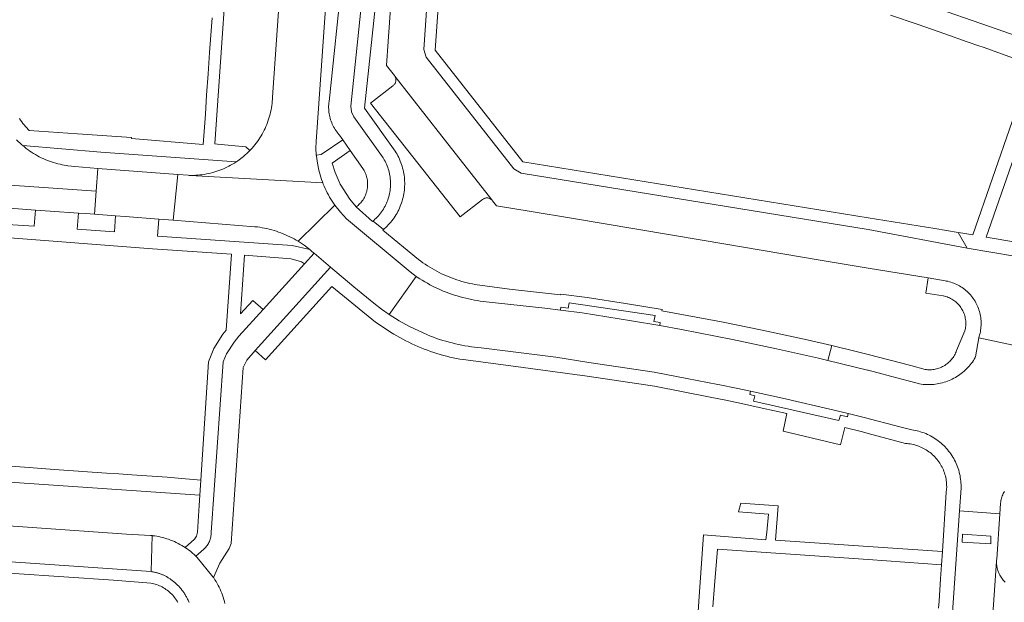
# Model space of a CAD drawing. Extents: x 146402 to 164798, y 455483 to 464134.
# Tile 381 of 575: x 157882 to 158019, y 461402 to 461483. Entities that reach past the tile are written whole.
import ezdxf

# ---------------------------------------------------------------- set-up
doc = ezdxf.new("R2010")
doc.units = 0
doc.header["$LTSCALE"] = 0.2
for name, color, linetype, lineweight in [('B-XX-VH-VERHARDING_ASFALT-GV', 252, 'CONTINUOUS', 18), ('B-XX-VH-VERHARDING_BETONSTRAATSTEEN-GV', 252, 'CONTINUOUS', 18), ('B-XX-VH-VERHARDING_STRAATBAKSTEEN-GV', 252, 'CONTINUOUS', 18), ('B-XX-VH-VERHARDING_TEGEL-GV', 252, 'CONTINUOUS', 18)]:
    doc.layers.add(name, color=color, linetype=linetype, lineweight=lineweight)

msp = doc.modelspace()

# ---------------------------------------------------------------- linework, layer by layer
at = {"layer": 'B-XX-VH-VERHARDING_ASFALT-GV'}
for points in [[(157918.177, 461489.61), (157916.965, 461472.287), (157916.951, 461471.986), (157916.928, 461471.686), (157916.898, 461471.387), (157916.859, 461471.089), (157916.813, 461470.791), (157916.759, 461470.495), (157916.697, 461470.201), (157916.627, 461469.908), (157916.549, 461469.618), (157916.464, 461469.329), (157916.371, 461469.043), (157916.27, 461468.759), (157916.162, 461468.479), (157916.047, 461468.201), (157915.924, 461467.926), (157915.794, 461467.655), (157915.657, 461467.387), (157915.513, 461467.123), (157915.361, 461466.863), (157915.203, 461466.607), (157915.038, 461466.355), (157914.867, 461466.108), (157914.689, 461465.865), (157914.504, 461465.628), (157914.314, 461465.395), (157914.117, 461465.167), (157913.914, 461464.945), (157913.801, 461464.826), (157913.72, 461464.743), (157913.638, 461464.661), (157912.91, 461463.998), (157912.128, 461463.4), (157912.015, 461463.323), (157911.902, 461463.247), (157911.649, 461463.084), (157911.392, 461462.928), (157911.13, 461462.779), (157910.865, 461462.637), (157910.597, 461462.503), (157910.324, 461462.375), (157910.049, 461462.254), (157909.77, 461462.141), (157909.488, 461462.036), (157909.204, 461461.938), (157908.917, 461461.847), (157908.628, 461461.764), (157908.337, 461461.689), (157908.043, 461461.622), (157907.749, 461461.563), (157907.452, 461461.511), (157907.155, 461461.467), (157906.856, 461461.431), (157906.556, 461461.403), (157906.256, 461461.384), (157905.956, 461461.372), (157905.655, 461461.368), (157905.491, 461461.369), (157923.967, 461460.352), (157923.918, 461460.482), (157923.803, 461460.799), (157923.696, 461461.118), (157923.597, 461461.44), (157923.505, 461461.764), (157923.425, 461462.074), (157923.22, 461463.06), (157923.086, 461464.059), (157923.079, 461464.131), (157923.072, 461464.204), (157923.021, 461465.146), (157923.032, 461466.089), (157924.666, 461489.302)], [(157926.657, 461489.109), (157924.842, 461471.672), (157924.817, 461471.458), (157924.8, 461471.244), (157924.791, 461471.028), (157924.789, 461470.813), (157924.796, 461470.598), (157924.811, 461470.383), (157924.834, 461470.169), (157924.865, 461469.956), (157924.903, 461469.744), (157924.95, 461469.534), (157925.004, 461469.326), (157925.066, 461469.12), (157925.135, 461468.916), (157925.212, 461468.715), (157925.297, 461468.517), (157925.389, 461468.322), (157925.488, 461468.131), (157925.594, 461467.943), (157925.707, 461467.76), (157925.826, 461467.581), (157925.953, 461467.407), (157926.085, 461467.237), (157926.224, 461467.073), (157926.292, 461466.996), (157926.757, 461466.333), (157927.806, 461464.836), (157929.557, 461462.337), (157929.653, 461462.188), (157929.741, 461462.034), (157929.823, 461461.876), (157929.898, 461461.716), (157929.965, 461461.551), (157930.025, 461461.384), (157930.077, 461461.215), (157930.121, 461461.043), (157930.158, 461460.87), (157930.187, 461460.694), (157930.208, 461460.518), (157930.221, 461460.341), (157930.226, 461460.164), (157930.223, 461459.987), (157930.212, 461459.81), (157930.193, 461459.633), (157930.166, 461459.458), (157930.131, 461459.284), (157930.088, 461459.112), (157930.038, 461458.942), (157929.98, 461458.774), (157929.915, 461458.609), (157929.842, 461458.447), (157929.762, 461458.289), (157929.675, 461458.134), (157929.581, 461457.984), (157929.48, 461457.838), (157929.373, 461457.696), (157929.26, 461457.56), (157929.14, 461457.429), (157929.015, 461457.303), (157928.884, 461457.183), (157928.748, 461457.069), (157928.636, 461456.983), (157930.896, 461454.946), (157930.974, 461455.009), (157931.074, 461455.094), (157931.248, 461455.249), (157931.416, 461455.409), (157931.578, 461455.575), (157931.734, 461455.746), (157931.885, 461455.923), (157932.029, 461456.104), (157932.167, 461456.291), (157932.298, 461456.482), (157932.423, 461456.678), (157932.541, 461456.878), (157932.652, 461457.081), (157932.756, 461457.289), (157932.852, 461457.5), (157932.942, 461457.714), (157933.023, 461457.931), (157933.098, 461458.151), (157933.164, 461458.373), (157933.223, 461458.598), (157933.275, 461458.824), (157933.318, 461459.052), (157933.354, 461459.281), (157933.381, 461459.511), (157933.401, 461459.742), (157933.412, 461459.974), (157933.416, 461460.206), (157933.412, 461460.438), (157933.399, 461460.67), (157933.379, 461460.901), (157933.351, 461461.131), (157933.315, 461461.361), (157933.271, 461461.588), (157933.219, 461461.814), (157933.159, 461462.039), (157933.092, 461462.261), (157933.017, 461462.48), (157932.934, 461462.697), (157932.844, 461462.911), (157932.747, 461463.122), (157932.643, 461463.329), (157932.531, 461463.532), (157932.413, 461463.732), (157932.368, 461463.803), (157928.294, 461469.534), (157927.956, 461470.243), (157927.895, 461471.027), (157929.761, 461488.94)], [(157860.308, 461461.403), (157891.759, 461459.202), (157892.385, 461459.158), (157892.627, 461462.351), (157889.408, 461462.6), (157888.931, 461462.645), (157888.456, 461462.714), (157888.222, 461462.756), (157887.927, 461462.81), (157887.663, 461462.858), (157887.361, 461462.921), (157887.06, 461462.992), (157886.761, 461463.071), (157886.465, 461463.157), (157886.17, 461463.251), (157885.878, 461463.352), (157885.589, 461463.461), (157885.303, 461463.578), (157885.02, 461463.701), (157884.74, 461463.833), (157884.464, 461463.971), (157884.191, 461464.116), (157883.923, 461464.269), (157883.658, 461464.428), (157883.397, 461464.594), (157883.141, 461464.767), (157882.89, 461464.947), (157882.643, 461465.132), (157882.401, 461465.325), (157882.164, 461465.523), (157882.039, 461465.649), (157881.301, 461466.346)], [(158021.699, 461437.376), (158015.383, 461438.737), (158014.958, 461436.069), (158014.9, 461435.969), (158014.773, 461435.758), (158014.638, 461435.551), (158014.497, 461435.349), (158014.35, 461435.152), (158014.196, 461434.959), (158014.036, 461434.772), (158013.869, 461434.59), (158013.698, 461434.413), (158013.52, 461434.242), (158013.337, 461434.077), (158013.149, 461433.918), (158012.955, 461433.765), (158012.757, 461433.619), (158012.554, 461433.479), (158012.347, 461433.345), (158012.135, 461433.219), (158011.92, 461433.099), (158011.701, 461432.987), (158011.478, 461432.881), (158011.252, 461432.783), (158011.023, 461432.692), (158010.791, 461432.609), (158010.556, 461432.534), (158010.319, 461432.466), (158010.08, 461432.405), (158009.839, 461432.353), (158009.597, 461432.308), (158009.353, 461432.271), (158009.109, 461432.242), (158008.863, 461432.222), (158008.617, 461432.209), (158008.37, 461432.204), (158008.124, 461432.207), (158007.878, 461432.218), (158007.632, 461432.237), (158007.387, 461432.264), (158007.143, 461432.299), (158005.949, 461432.632), (158004.464, 461433.033), (158000, 461434.213), (157999.895, 461434.241), (157994.362, 461435.583), (157993.066, 461435.897), (157987.22, 461437.216), (157981.09, 461438.499), (157973.959, 461439.874), (157970.936, 461440.441), (157966.98, 461441.121), (157960.103, 461442.218), (157957.114, 461442.577), (157954.925, 461442.853), (157946.743, 461443.751), (157946.334, 461443.797), (157945.925, 461443.85), (157945.517, 461443.912), (157945.111, 461443.981), (157944.707, 461444.058), (157944.304, 461444.143), (157943.902, 461444.236), (157943.503, 461444.337), (157943.105, 461444.445), (157942.71, 461444.562), (157942.317, 461444.685), (157941.926, 461444.817), (157941.538, 461444.956), (157941.153, 461445.102), (157940.771, 461445.256), (157940.392, 461445.417), (157940.016, 461445.586), (157939.643, 461445.762), (157939.274, 461445.945), (157938.909, 461446.135), (157938.547, 461446.332), (157938.189, 461446.537), (157937.835, 461446.748), (157937.486, 461446.966), (157937.14, 461447.19), (157936.98, 461447.298), (157933.232, 461441.978), (157934.617, 461441.1), (157936.047, 461440.297), (157938.545, 461439.135), (157938.968, 461438.968), (157939.395, 461438.809), (157939.824, 461438.657), (157940.256, 461438.513), (157940.69, 461438.376), (157941.126, 461438.247), (157941.565, 461438.126), (157942.006, 461438.013), (157942.448, 461437.907), (157942.893, 461437.809), (157943.339, 461437.719), (157943.787, 461437.636), (157944.236, 461437.562), (157944.686, 461437.495), (157945.137, 461437.437), (157945.59, 461437.386), (157946.043, 461437.344), (157946.05, 461437.343), (157956.443, 461436.013), (157961.051, 461435.304), (157970.165, 461433.93), (157974.693, 461433.07), (157979.008, 461432.245), (157979.322, 461432.188), (157981.567, 461431.726), (157983.586, 461431.297), (157988.059, 461430.323), (157995.249, 461428.659), (157997.205, 461428.179), (158000, 461427.471), (158000.121, 461427.44), (158003.69, 461426.535), (158004.21, 461426.39), (158005.89, 461425.94), (158006.049, 461425.918), (158006.299, 461425.878), (158006.548, 461425.83), (158006.795, 461425.773), (158007.041, 461425.709), (158007.284, 461425.637), (158007.525, 461425.558), (158007.764, 461425.471), (158007.999, 461425.377), (158008.231, 461425.275), (158008.46, 461425.166), (158008.686, 461425.05), (158008.908, 461424.926), (158009.125, 461424.796), (158009.339, 461424.659), (158009.548, 461424.516), (158009.752, 461424.365), (158009.952, 461424.209), (158010.146, 461424.046), (158010.336, 461423.877), (158010.52, 461423.703), (158010.698, 461423.522), (158010.871, 461423.336), (158011.037, 461423.145), (158011.198, 461422.948), (158011.352, 461422.747), (158011.5, 461422.541), (158011.641, 461422.33), (158011.775, 461422.115), (158011.903, 461421.896), (158012.024, 461421.672), (158012.137, 461421.446), (158012.244, 461421.215), (158012.343, 461420.982), (158012.434, 461420.745), (158012.518, 461420.506), (158012.595, 461420.264), (158012.664, 461420.02), (158012.725, 461419.774), (158012.778, 461419.526), (158012.824, 461419.276), (158012.861, 461419.025), (158012.891, 461418.773), (158012.913, 461418.521), (158012.927, 461418.267), (158012.932, 461418.014), (158012.93, 461417.76), (158012.72, 461414.63), (158018.351, 461414.189), (158018.44, 461415.64), (158018.444, 461415.706), (158018.461, 461415.876), (158018.486, 461416.045), (158018.519, 461416.212), (158018.56, 461416.378), (158018.608, 461416.542), (158018.664, 461416.704), (158018.728, 461416.863), (158018.799, 461417.018), (158018.877, 461417.17), (158018.962, 461417.318)]]:
    msp.add_lwpolyline(points, dxfattribs=at)
msp.add_lwpolyline([(157925.047, 461448.593), (157922.752, 461450.521), (157921.412, 461449.041), (157915.653, 461442.679), (157912.282, 461438.954), (157911.633, 461438.135), (157910.573, 461436.494), (157910.099, 461435.365), (157908.427, 461411.589), (157908.422, 461411.43), (157908.409, 461411.272), (157908.387, 461411.115), (157908.358, 461410.959), (157908.321, 461410.805), (157908.277, 461410.652), (157908.224, 461410.502), (157908.165, 461410.355), (157908.098, 461410.212), (157908.023, 461410.071), (157907.942, 461409.935), (157907.854, 461409.803), (157907.76, 461409.675), (157907.659, 461409.553), (157907.552, 461409.435), (157907.439, 461409.324), (157907.394, 461409.282), (157906.284, 461408.297), (157906.365, 461408.218), (157906.444, 461408.137), (157908.667, 461405.441), (157908.706, 461405.384), (157908.745, 461405.326), (157909.645, 461407.34), (157910.926, 461409.393), (157911.186, 461410.084), (157912.854, 461434.576), (157913.376, 461435.623), (157914.565, 461436.944)], close=True, dxfattribs=at)
at = {"layer": 'B-XX-VH-VERHARDING_BETONSTRAATSTEEN-GV'}
for points in [[(157944.606, 461550.078), (157943.557, 461551.286), (157939.503, 461500), (157938.032, 461478.924), (157938.37, 461477.824), (157950.605, 461462.259), (157951.607, 461461.669), (158000, 461453.825), (158013.763, 461451.237), (158012.544, 461453.414), (158009.271, 461453.944), (158000, 461455.446), (157951.863, 461463.248), (157939.628, 461478.813), (157941.108, 461500)], [(157940.582, 461466.838), (157934.011, 461475.197), (157934.056, 461475.121), (157934.094, 461475.041), (157934.124, 461474.958), (157934.147, 461474.873), (157934.162, 461474.786), (157934.17, 461474.698), (157934.169, 461474.609), (157934.16, 461474.521), (157934.143, 461474.435), (157934.119, 461474.35), (157934.087, 461474.267), (157934.047, 461474.188), (157934.001, 461474.113), (157933.948, 461474.043), (157933.889, 461473.977), (157933.824, 461473.917), (157933.754, 461473.863), (157930.637, 461471.441), (157943.095, 461455.595), (157946.221, 461457.995), (157946.251, 461458.021), (157946.32, 461458.073), (157946.394, 461458.119), (157946.471, 461458.158), (157946.552, 461458.19), (157946.636, 461458.214), (157946.721, 461458.23), (157946.807, 461458.238), (157946.894, 461458.238), (157946.981, 461458.231), (157947.066, 461458.215), (157947.15, 461458.192), (157947.231, 461458.161), (157947.308, 461458.122), (157947.383, 461458.077), (157947.452, 461458.025), (157947.516, 461457.967)], [(157903.755, 461461.489), (157892.627, 461462.351), (157892.385, 461459.158), (157892.142, 461455.96), (157895.096, 461455.753), (157896.421, 461455.66), (157901.143, 461455.284), (157903.122, 461455.126)], [(157905.202, 461461.377), (157903.755, 461461.489), (157903.122, 461455.126), (157914.518, 461454.219), (157914.855, 461454.18), (157915.191, 461454.133), (157915.526, 461454.078), (157915.859, 461454.015), (157916.191, 461453.945), (157916.521, 461453.867), (157916.849, 461453.78), (157917.175, 461453.687), (157917.499, 461453.585), (157917.82, 461453.476), (157918.138, 461453.359), (157918.454, 461453.235), (157918.767, 461453.104), (157919.076, 461452.965), (157919.382, 461452.818), (157919.685, 461452.665), (157919.984, 461452.505), (157920.279, 461452.337), (157920.524, 461452.191), (157925.654, 461457.222), (157925.462, 461457.498), (157925.276, 461457.779), (157925.097, 461458.064), (157924.924, 461458.354), (157924.759, 461458.647), (157924.601, 461458.944), (157924.45, 461459.245), (157924.306, 461459.549), (157924.169, 461459.857), (157924.039, 461460.168), (157923.967, 461460.352), (157905.491, 461461.369), (157905.354, 461461.372)], [(157926.427, 461456.236), (157925.654, 461457.222), (157920.524, 461452.191), (157921.364, 461451.637), (157922.164, 461451.026), (157922.416, 461450.813), (157922.664, 461450.595), (157922.752, 461450.521), (157925.047, 461448.593), (157928.314, 461445.848), (157931.109, 461443.541), (157932.153, 461442.736), (157933.232, 461441.978), (157936.98, 461447.298), (157936.55, 461447.598), (157936.128, 461447.908), (157927.284, 461455.322)], [(158018.351, 461414.189), (158012.72, 461414.63), (158011.68, 461399.78), (158011.679, 461399.764), (158008.296, 461352.14), (158007.714, 461350.976), (158000, 461344.28), (157992.863, 461338.418), (158000, 461338.412), (158000.448, 461338.412), (158003.439, 461338.186), (158003.59, 461340.18), (158011.93, 461347.45), (158013.74, 461349.04), (158015.05, 461367.59), (158016.41, 461387.39), (158016.93, 461394.45), (158016.931, 461394.495), (158016.94, 461394.671), (158016.958, 461394.845), (158016.959, 461394.853), (158017.871, 461407.626), (158017.876, 461407.723), (158017.89, 461407.9)], [(158017.091, 461411.108), (158013.132, 461411.35), (158013.06, 461410.265), (158017.066, 461410.03)], [(158013.06, 461410.265), (158013.132, 461411.35), (158017.091, 461411.108), (158017.066, 461410.03)]]:
    msp.add_lwpolyline(points, close=True, dxfattribs=at)
for points in [[(158020.37, 461450.109), (158013.763, 461451.237), (158000, 461453.825), (157951.607, 461461.669), (157950.605, 461462.259), (157938.37, 461477.824), (157938.032, 461478.924), (157939.503, 461500)], [(157933.681, 461488.665), (157933.079, 461480.029), (157932.846, 461476.677), (157933.959, 461475.269), (157934.011, 461475.197), (157940.582, 461466.838), (157947.516, 461457.967), (157947.575, 461457.903), (157947.628, 461457.834), (157948.185, 461457.122), (157953.002, 461456.326), (157958.647, 461455.393), (157976.858, 461452.333), (157993.559, 461449.528), (158000, 461448.457), (158008.36, 461447.069), (158010.727, 461446.676), (158010.864, 461446.65), (158011.079, 461446.604), (158011.292, 461446.549), (158011.503, 461446.487), (158011.711, 461446.417), (158011.916, 461446.339), (158012.119, 461446.255), (158012.319, 461446.162), (158012.515, 461446.063), (158012.707, 461445.957), (158012.895, 461445.843), (158013.079, 461445.723), (158013.258, 461445.596), (158013.433, 461445.463), (158013.603, 461445.323), (158013.767, 461445.178), (158013.927, 461445.026), (158014.08, 461444.869), (158014.228, 461444.707), (158014.37, 461444.539), (158014.505, 461444.366), (158014.634, 461444.188), (158014.757, 461444.006), (158014.872, 461443.819), (158014.981, 461443.628), (158015.083, 461443.433), (158015.178, 461443.235), (158015.266, 461443.034), (158015.346, 461442.829), (158015.418, 461442.622), (158015.483, 461442.412), (158015.541, 461442.2), (158015.59, 461441.986), (158015.632, 461441.77), (158015.666, 461441.553), (158015.692, 461441.334), (158015.71, 461441.116), (158015.72, 461440.896), (158015.722, 461440.676), (158015.716, 461440.457), (158015.702, 461440.238), (158015.68, 461440.019), (158015.65, 461439.801), (158015.612, 461439.585), (158015.567, 461439.37), (158015.513, 461439.157), (158015.452, 461438.946), (158015.383, 461438.737), (158021.699, 461437.376)], [(157879.719, 461456.832), (157883.923, 461456.537), (157885.984, 461456.392), (157889.909, 461456.117), (157890.95, 461456.044), (157892.142, 461455.96), (157892.385, 461459.158), (157891.759, 461459.202), (157860.308, 461461.403)], [(157828.523, 461411.109), (157900.035, 461406.143), (157900.178, 461411.167), (157899.972, 461411.187), (157899.966, 461411.187), (157896.615, 461411.38), (157870.264, 461413.237)], [(157905.336, 461401.837), (157905.288, 461401.953), (157905.238, 461402.069), (157905.187, 461402.183), (157905.133, 461402.297), (157905.078, 461402.41), (157905.02, 461402.521), (157904.961, 461402.632), (157904.899, 461402.742), (157904.836, 461402.85), (157904.771, 461402.958), (157904.704, 461403.064), (157904.635, 461403.169), (157904.564, 461403.273), (157904.491, 461403.376), (157904.416, 461403.477), (157904.34, 461403.577), (157904.262, 461403.676), (157904.183, 461403.773), (157904.101, 461403.869), (157904.018, 461403.963), (157903.933, 461404.056), (157903.847, 461404.148), (157903.759, 461404.237), (157903.67, 461404.326), (157903.578, 461404.412), (157903.486, 461404.497), (157903.392, 461404.581), (157903.296, 461404.663), (157903.199, 461404.743), (157903.101, 461404.821), (157903.021, 461404.886), (157902.941, 461404.949), (157902.859, 461405.011), (157902.776, 461405.072), (157902.693, 461405.131), (157902.608, 461405.189), (157902.522, 461405.245), (157902.435, 461405.299), (157902.348, 461405.353), (157902.259, 461405.404), (157902.17, 461405.455), (157902.079, 461405.503), (157901.988, 461405.55), (157901.896, 461405.595), (157901.803, 461405.639), (157901.71, 461405.682), (157901.616, 461405.722), (157901.521, 461405.761), (157901.425, 461405.799), (157901.329, 461405.834), (157901.232, 461405.868), (157901.135, 461405.9), (157901.037, 461405.931), (157900.939, 461405.96), (157900.84, 461405.987), (157900.741, 461406.013), (157900.641, 461406.037), (157900.541, 461406.059), (157900.44, 461406.079), (157900.339, 461406.098), (157900.238, 461406.115), (157900.137, 461406.13), (157900.035, 461406.143), (157828.523, 461411.109)], [(157910.341, 461401.701), (157910.265, 461401.993), (157910.182, 461402.282), (157910.091, 461402.57), (157909.993, 461402.855), (157909.887, 461403.137), (157909.774, 461403.417), (157909.653, 461403.693), (157909.525, 461403.966), (157909.39, 461404.235), (157909.248, 461404.501), (157909.098, 461404.763), (157908.942, 461405.021), (157908.779, 461405.274), (157908.745, 461405.326), (157908.706, 461405.384), (157908.667, 461405.441), (157906.444, 461408.137), (157906.365, 461408.218), (157906.284, 461408.297), (157905.568, 461408.935), (157904.795, 461409.503), (157904.554, 461409.659), (157904.309, 461409.807), (157904.06, 461409.949), (157903.806, 461410.084), (157903.549, 461410.211), (157903.289, 461410.332), (157903.026, 461410.445), (157902.759, 461410.551), (157902.49, 461410.649), (157902.218, 461410.74), (157901.943, 461410.823), (157901.666, 461410.898), (157901.388, 461410.966), (157901.107, 461411.026), (157900.825, 461411.078), (157900.542, 461411.122), (157900.257, 461411.158), (157900.178, 461411.167), (157900.035, 461406.143), (157900.137, 461406.13), (157900.238, 461406.115), (157900.339, 461406.098), (157900.44, 461406.079), (157900.541, 461406.059), (157900.641, 461406.037), (157900.741, 461406.013), (157900.84, 461405.987), (157900.939, 461405.96), (157901.037, 461405.931), (157901.135, 461405.9), (157901.232, 461405.868), (157901.329, 461405.834), (157901.425, 461405.799), (157901.521, 461405.761), (157901.616, 461405.722), (157901.71, 461405.682), (157901.803, 461405.639), (157901.896, 461405.595), (157901.988, 461405.55), (157902.079, 461405.503), (157902.17, 461405.455), (157902.259, 461405.404), (157902.348, 461405.353), (157902.435, 461405.299), (157902.522, 461405.245), (157902.608, 461405.189), (157902.693, 461405.131), (157902.776, 461405.072), (157902.859, 461405.011), (157902.941, 461404.949), (157903.021, 461404.886), (157903.101, 461404.821), (157903.199, 461404.743), (157903.296, 461404.663), (157903.392, 461404.581), (157903.486, 461404.497), (157903.578, 461404.412), (157903.67, 461404.326), (157903.759, 461404.237), (157903.847, 461404.148), (157903.933, 461404.056), (157904.018, 461403.963), (157904.101, 461403.869), (157904.183, 461403.773), (157904.262, 461403.676), (157904.34, 461403.577), (157904.416, 461403.477), (157904.491, 461403.376), (157904.564, 461403.273), (157904.635, 461403.169), (157904.704, 461403.064), (157904.771, 461402.958), (157904.836, 461402.85), (157904.899, 461402.742), (157904.961, 461402.632), (157905.02, 461402.521), (157905.078, 461402.41), (157905.133, 461402.297), (157905.187, 461402.183), (157905.238, 461402.069), (157905.288, 461401.953), (157905.336, 461401.837)], [(157832.467, 461409.115), (157894.781, 461404.934), (157900.003, 461404.557), (157900.208, 461404.515), (157900.411, 461404.465), (157900.612, 461404.407), (157900.811, 461404.342), (157901.007, 461404.269), (157901.201, 461404.188), (157901.391, 461404.1), (157901.577, 461404.006), (157901.76, 461403.904), (157901.939, 461403.795), (157902.113, 461403.679), (157902.283, 461403.557), (157902.448, 461403.428), (157902.608, 461403.293), (157902.763, 461403.152), (157902.912, 461403.006), (157903.056, 461402.854), (157903.193, 461402.696), (157903.318, 461402.542), (157903.325, 461402.533), (157903.45, 461402.365), (157903.569, 461402.193), (157903.681, 461402.016), (157903.786, 461401.835)], [(158019.057, 461404.679), (158018.933, 461404.805), (158018.814, 461404.937), (158018.702, 461405.074), (158018.596, 461405.216), (158018.497, 461405.363), (158018.404, 461405.514), (158018.318, 461405.669), (158018.239, 461405.828), (158018.168, 461405.99), (158018.104, 461406.155), (158018.047, 461406.323), (158017.998, 461406.494), (158017.957, 461406.666), (158017.924, 461406.84), (158017.898, 461407.016), (158017.88, 461407.192), (158017.871, 461407.369), (158017.869, 461407.546), (158017.871, 461407.626), (158016.959, 461394.853)]]:
    msp.add_lwpolyline(points, dxfattribs=at)
at = {"layer": 'B-XX-VH-VERHARDING_STRAATBAKSTEEN-GV'}
msp.add_lwpolyline([(157817.109, 461422.943), (157900.695, 461417.198), (157906.858, 461416.791), (157906.984, 461418.881), (157904.316, 461419.116), (157902.273, 461419.295), (157897.368, 461419.641), (157895.547, 461419.767), (157893.846, 461419.883), (157886.593, 461420.401), (157884.775, 461420.531), (157883.062, 461420.648), (157842.493, 461423.517)], dxfattribs=at)
at = {"layer": 'B-XX-VH-VERHARDING_TEGEL-GV'}
for points in [[(157881.301, 461466.346), (157882.039, 461465.649), (157882.164, 461465.523), (157893.049, 461464.626), (157911.902, 461463.247), (157912.015, 461463.323), (157912.128, 461463.4), (157912.91, 461463.998), (157913.638, 461464.661), (157913.72, 461464.743), (157913.801, 461464.826), (157913.261, 461465.342), (157909.288, 461465.714), (157908.906, 461465.75), (157911.294, 461500)], [(157929.761, 461488.94), (157927.895, 461471.027), (157927.956, 461470.243), (157928.294, 461469.534), (157932.368, 461463.803), (157932.413, 461463.732), (157932.531, 461463.532), (157932.643, 461463.329), (157932.747, 461463.122), (157932.844, 461462.911), (157932.934, 461462.697), (157933.017, 461462.48), (157933.092, 461462.261), (157933.159, 461462.039), (157933.219, 461461.814), (157933.271, 461461.588), (157933.315, 461461.361), (157933.351, 461461.131), (157933.379, 461460.901), (157933.399, 461460.67), (157933.412, 461460.438), (157933.416, 461460.206), (157933.412, 461459.974), (157933.401, 461459.742), (157933.381, 461459.511), (157933.354, 461459.281), (157933.318, 461459.052), (157933.275, 461458.824), (157933.223, 461458.598), (157933.164, 461458.373), (157933.098, 461458.151), (157933.023, 461457.931), (157932.942, 461457.714), (157932.852, 461457.5), (157932.756, 461457.289), (157932.652, 461457.081), (157932.541, 461456.878), (157932.423, 461456.678), (157932.298, 461456.482), (157932.167, 461456.291), (157932.029, 461456.104), (157931.885, 461455.923), (157931.734, 461455.746), (157931.578, 461455.575), (157931.416, 461455.409), (157931.248, 461455.249), (157931.074, 461455.094), (157930.974, 461455.009), (157932.419, 461453.809), (157932.548, 461453.92), (157932.74, 461454.094), (157932.926, 461454.274), (157933.106, 461454.46), (157933.281, 461454.651), (157933.449, 461454.847), (157933.612, 461455.049), (157933.768, 461455.255), (157933.918, 461455.466), (157934.061, 461455.682), (157934.197, 461455.902), (157934.327, 461456.126), (157934.449, 461456.354), (157934.565, 461456.586), (157934.673, 461456.821), (157934.774, 461457.059), (157934.867, 461457.301), (157934.953, 461457.545), (157935.032, 461457.792), (157935.103, 461458.041), (157935.166, 461458.292), (157935.221, 461458.545), (157935.268, 461458.799), (157935.308, 461459.055), (157935.339, 461459.312), (157935.363, 461459.57), (157935.379, 461459.828), (157935.386, 461460.087), (157935.386, 461460.346), (157935.378, 461460.604), (157935.361, 461460.863), (157935.337, 461461.12), (157935.305, 461461.377), (157935.264, 461461.633), (157935.216, 461461.887), (157935.161, 461462.14), (157935.097, 461462.391), (157935.025, 461462.64), (157934.946, 461462.886), (157934.86, 461463.13), (157934.766, 461463.372), (157934.664, 461463.61), (157934.555, 461463.845), (157934.439, 461464.076), (157934.316, 461464.304), (157934.186, 461464.527), (157934.049, 461464.747), (157929.792, 461470.726), (157931.679, 461488.66)], [(158023.817, 461479.682), (158016.901, 461482.099), (158008.595, 461485.006)], [(158003.11, 461483.707), (158006.935, 461482.379), (158008.805, 461481.729), (158010.665, 461481.083), (158013.77, 461480.004), (158015.388, 461479.442), (158015.996, 461479.223), (158022.785, 461476.782)], [(157908.537, 461483.306), (157908.2, 461478.497), (157907.992, 461475.53), (157907.784, 461472.552), (157907.63, 461469.88), (157907.316, 461465.694), (157897.32, 461466.495), (157897.329, 461466.626), (157889.797, 461467.152), (157883.062, 461467.637), (157882.913, 461467.782), (157882.72, 461467.982), (157882.533, 461468.186), (157882.352, 461468.396), (157882.177, 461468.611), (157882.008, 461468.831), (157881.845, 461469.056), (157881.689, 461469.285)], [(158022.785, 461476.782), (158014.554, 461453.103), (158013.192, 461453.309), (158012.544, 461453.414), (158013.763, 461451.237), (158020.37, 461450.109)], [(158024.414, 461451.391), (158016.403, 461452.771), (158024.606, 461476.22)], [(157879.163, 461452.765), (157900.223, 461451.129), (157906.481, 461450.697), (157911.243, 461450.369), (157910.508, 461439.82), (157910.031, 461439.242), (157908.794, 461437.244), (157908.065, 461435.373), (157906.984, 461418.881), (157906.858, 461416.791), (157906.76, 461415.356), (157906.508, 461411.659), (157906.354, 461411.079), (157906.08, 461410.68), (157904.795, 461409.503), (157905.568, 461408.935), (157906.284, 461408.297), (157907.394, 461409.282), (157907.439, 461409.324), (157907.552, 461409.435), (157907.659, 461409.553), (157907.76, 461409.675), (157907.854, 461409.803), (157907.942, 461409.935), (157908.023, 461410.071), (157908.098, 461410.212), (157908.165, 461410.355), (157908.224, 461410.502), (157908.277, 461410.652), (157908.321, 461410.805), (157908.358, 461410.959), (157908.387, 461411.115), (157908.409, 461411.272), (157908.422, 461411.43), (157908.427, 461411.589), (157910.099, 461435.365), (157910.573, 461436.494), (157911.633, 461438.135), (157912.282, 461438.954), (157915.653, 461442.679), (157914.215, 461443.945), (157912.513, 461442.068), (157913.046, 461450.239), (157919.557, 461449.758), (157921.026, 461449.334), (157921.412, 461449.041), (157922.752, 461450.521), (157922.664, 461450.595), (157922.416, 461450.813), (157922.164, 461451.026), (157919.708, 461451.612), (157900.953, 461452.898), (157901.143, 461455.284), (157896.421, 461455.66), (157895.096, 461455.753), (157894.937, 461453.492), (157889.75, 461453.856), (157889.909, 461456.117), (157885.984, 461456.392), (157883.923, 461456.537), (157883.764, 461454.277), (157879.275, 461454.592)], [(158011.68, 461399.78), (158012.72, 461414.63), (158012.93, 461417.76), (158012.932, 461418.014), (158012.927, 461418.267), (158012.913, 461418.521), (158012.891, 461418.773), (158012.861, 461419.025), (158012.824, 461419.276), (158012.778, 461419.526), (158012.725, 461419.774), (158012.664, 461420.02), (158012.595, 461420.264), (158012.518, 461420.506), (158012.434, 461420.745), (158012.343, 461420.982), (158012.244, 461421.215), (158012.137, 461421.446), (158012.024, 461421.672), (158011.903, 461421.896), (158011.775, 461422.115), (158011.641, 461422.33), (158011.5, 461422.541), (158011.352, 461422.747), (158011.198, 461422.948), (158011.037, 461423.145), (158010.871, 461423.336), (158010.698, 461423.522), (158010.52, 461423.703), (158010.336, 461423.877), (158010.146, 461424.046), (158009.952, 461424.209), (158009.752, 461424.365), (158009.548, 461424.516), (158009.339, 461424.659), (158009.125, 461424.796), (158008.908, 461424.926), (158008.686, 461425.05), (158008.46, 461425.166), (158008.231, 461425.275), (158007.999, 461425.377), (158007.764, 461425.471), (158007.525, 461425.558), (158007.284, 461425.637), (158007.041, 461425.709), (158006.795, 461425.773), (158006.548, 461425.83), (158006.299, 461425.878), (158006.049, 461425.918), (158005.89, 461425.94), (158004.21, 461426.39), (158003.69, 461426.535), (158000.121, 461427.44), (158000, 461427.471), (157997.205, 461428.179), (157997.079, 461427.724), (157996.124, 461427.942), (157995.871, 461427.192), (157984.005, 461429.885), (157984.197, 461430.659), (157983.477, 461430.823), (157983.586, 461431.297), (157981.567, 461431.726), (157979.322, 461432.188), (157979.008, 461432.245), (157974.693, 461433.07), (157970.165, 461433.93), (157961.051, 461435.304), (157956.443, 461436.013), (157946.05, 461437.343), (157946.043, 461437.344), (157945.59, 461437.386), (157945.137, 461437.437), (157944.686, 461437.495), (157944.236, 461437.562), (157943.787, 461437.636), (157943.339, 461437.719), (157942.893, 461437.809), (157942.448, 461437.907), (157942.006, 461438.013), (157941.565, 461438.126), (157941.126, 461438.247), (157940.69, 461438.376), (157940.256, 461438.513), (157939.824, 461438.657), (157939.395, 461438.809), (157938.968, 461438.968), (157938.545, 461439.135), (157936.047, 461440.297), (157934.617, 461441.1), (157933.232, 461441.978), (157932.153, 461442.736), (157931.109, 461443.541), (157928.314, 461445.848), (157925.047, 461448.593), (157914.565, 461436.944), (157915.966, 461435.661), (157925.218, 461445.891), (157931.336, 461440.901), (157933.658, 461439.369), (157933.887, 461439.23), (157934.293, 461438.992), (157934.703, 461438.762), (157935.116, 461438.538), (157935.533, 461438.321), (157935.954, 461438.111), (157936.378, 461437.909), (157936.806, 461437.713), (157937.237, 461437.525), (157937.671, 461437.345), (157938.108, 461437.171), (157938.548, 461437.006), (157938.991, 461436.847), (157939.437, 461436.697), (157939.885, 461436.554), (157940.335, 461436.418), (157940.787, 461436.29), (157941.242, 461436.17), (157941.698, 461436.058), (157942.157, 461435.953), (157942.617, 461435.857), (157943.079, 461435.768), (157943.542, 461435.687), (157950.189, 461434.843), (157960.817, 461433.407), (157970.219, 461431.977), (157978.197, 461430.437), (157979.907, 461430.107), (157982.304, 461429.575), (157985.209, 461428.931), (157988.644, 461428.165), (157988.116, 461425.737), (157996.146, 461423.84), (157996.745, 461426.234), (157999.186, 461425.621), (158000, 461425.401), (158005.18, 461424), (158005.396, 461423.987), (158005.614, 461423.965), (158005.832, 461423.936), (158006.047, 461423.898), (158006.262, 461423.853), (158006.475, 461423.8), (158006.685, 461423.739), (158006.894, 461423.671), (158007.099, 461423.595), (158007.302, 461423.512), (158007.501, 461423.421), (158007.698, 461423.323), (158007.89, 461423.218), (158008.078, 461423.106), (158008.262, 461422.987), (158008.442, 461422.862), (158008.617, 461422.73), (158008.788, 461422.591), (158008.952, 461422.447), (158009.112, 461422.297), (158009.266, 461422.141), (158009.414, 461421.979), (158009.556, 461421.813), (158009.692, 461421.641), (158009.822, 461421.464), (158009.945, 461421.283), (158010.062, 461421.097), (158010.171, 461420.907), (158010.274, 461420.714), (158010.369, 461420.516), (158010.458, 461420.316), (158010.538, 461420.112), (158010.612, 461419.905), (158010.677, 461419.696), (158010.736, 461419.485), (158010.786, 461419.271), (158010.828, 461419.056), (158010.863, 461418.84), (158010.89, 461418.622), (158010.909, 461418.404), (158010.919, 461418.185), (158010.922, 461417.966), (158010.908, 461417.587), (158010.87, 461417.21), (158010.318, 461408.956), (158010.194, 461407.105), (158010.062, 461405.123), (158009.855, 461402.031), (158009.788, 461401.033)], [(157978.35, 461401.22), (157978.582, 461404.211), (157978.975, 461409.282), (158000, 461407.816), (158010.194, 461407.105), (158010.318, 461408.956), (158000, 461409.65), (157987.051, 461410.52), (157987.418, 461415.298), (157982.235, 461415.673), (157981.9, 461414.473), (157986.074, 461414.152), (157985.858, 461411.626), (157985.739, 461410.601), (157977.048, 461411.286), (157976.491, 461403.312), (157975.263, 461385.735)]]:
    msp.add_lwpolyline(points, dxfattribs=at)
for points in [[(157927.806, 461464.836), (157926.757, 461466.333), (157923.755, 461464.28), (157923.072, 461464.204), (157923.079, 461464.131), (157923.086, 461464.059), (157923.22, 461463.06), (157923.425, 461462.074), (157923.505, 461461.764), (157923.597, 461461.44), (157923.696, 461461.118), (157923.803, 461460.799), (157923.918, 461460.482), (157923.967, 461460.352), (157924.039, 461460.168), (157924.169, 461459.857), (157924.306, 461459.549), (157924.45, 461459.245), (157924.601, 461458.944), (157924.759, 461458.647), (157924.924, 461458.354), (157925.097, 461458.064), (157925.276, 461457.779), (157925.462, 461457.498), (157925.654, 461457.222), (157926.427, 461456.236), (157927.284, 461455.322), (157936.128, 461447.908), (157936.55, 461447.598), (157936.98, 461447.298), (157937.14, 461447.19), (157937.486, 461446.966), (157937.835, 461446.748), (157938.189, 461446.537), (157938.547, 461446.332), (157938.909, 461446.135), (157939.274, 461445.945), (157939.643, 461445.762), (157940.016, 461445.586), (157940.392, 461445.417), (157940.771, 461445.256), (157941.153, 461445.102), (157941.538, 461444.956), (157941.926, 461444.817), (157942.317, 461444.685), (157942.71, 461444.562), (157943.105, 461444.445), (157943.503, 461444.337), (157943.902, 461444.236), (157944.304, 461444.143), (157944.707, 461444.058), (157945.111, 461443.981), (157945.517, 461443.912), (157945.925, 461443.85), (157946.334, 461443.797), (157946.743, 461443.751), (157954.925, 461442.853), (157957.114, 461442.577), (157957.163, 461442.985), (157958.183, 461442.862), (157958.324, 461443.606), (157970.29, 461441.823), (157970.088, 461441.003), (157971.006, 461440.845), (157970.936, 461440.441), (157973.959, 461439.874), (157981.09, 461438.499), (157987.22, 461437.216), (157993.066, 461435.897), (157994.362, 461435.583), (157994.904, 461437.64), (157991.463, 461438.468), (157985.211, 461439.787), (157979.52, 461440.976), (157971.239, 461442.502), (157971.272, 461442.669), (157966.183, 461443.53), (157960.82, 461444.33), (157957.126, 461444.836), (157957.103, 461444.706), (157950.011, 461445.535), (157945.176, 461446.18), (157944.819, 461446.246), (157944.449, 461446.323), (157944.081, 461446.407), (157943.715, 461446.499), (157943.352, 461446.598), (157942.99, 461446.706), (157942.631, 461446.821), (157942.274, 461446.943), (157941.92, 461447.073), (157941.568, 461447.211), (157941.22, 461447.356), (157940.875, 461447.508), (157940.533, 461447.668), (157940.195, 461447.835), (157939.86, 461448.009), (157939.529, 461448.19), (157939.202, 461448.378), (157938.879, 461448.573), (157938.56, 461448.775), (157938.246, 461448.983), (157937.936, 461449.198), (157937.631, 461449.42), (157937.33, 461449.648), (157932.322, 461453.728), (157932.351, 461453.752), (157932.419, 461453.809), (157930.974, 461455.009), (157930.896, 461454.946), (157928.636, 461456.983), (157927.743, 461458.065), (157926.402, 461460.167), (157925.702, 461461.759), (157925.289, 461463.085)], [(158010.727, 461446.676), (158008.36, 461447.069), (158007.997, 461444.975), (158010.421, 461444.584), (158010.46, 461444.576), (158010.633, 461444.535), (158010.804, 461444.487), (158010.973, 461444.431), (158011.139, 461444.367), (158011.302, 461444.297), (158011.461, 461444.218), (158011.617, 461444.133), (158011.769, 461444.041), (158011.917, 461443.942), (158012.06, 461443.836), (158012.198, 461443.724), (158012.331, 461443.606), (158012.458, 461443.483), (158012.58, 461443.353), (158012.696, 461443.218), (158012.806, 461443.079), (158012.909, 461442.934), (158013.006, 461442.785), (158013.095, 461442.631), (158013.178, 461442.474), (158013.254, 461442.313), (158013.323, 461442.149), (158013.383, 461441.983), (158013.437, 461441.813), (158013.483, 461441.641), (158013.52, 461441.468), (158013.551, 461441.292), (158013.573, 461441.116), (158013.587, 461440.939), (158013.593, 461440.761), (158013.591, 461440.584), (158013.581, 461440.406), (158013.564, 461440.229), (158013.538, 461440.053), (158013.504, 461439.879), (158013.463, 461439.706), (158012.294, 461436.948), (158012.231, 461436.782), (158012.161, 461436.618), (158012.083, 461436.457), (158011.998, 461436.299), (158011.907, 461436.146), (158011.808, 461435.997), (158011.703, 461435.853), (158011.592, 461435.713), (158011.474, 461435.579), (158011.35, 461435.45), (158011.221, 461435.326), (158011.087, 461435.209), (158010.947, 461435.097), (158010.802, 461434.992), (158010.653, 461434.894), (158010.5, 461434.802), (158010.343, 461434.718), (158010.182, 461434.64), (158010.018, 461434.57), (158009.85, 461434.507), (158009.681, 461434.451), (158009.508, 461434.404), (158009.334, 461434.364), (158009.159, 461434.332), (158008.981, 461434.308), (158008.804, 461434.291), (158008.625, 461434.283), (158008.446, 461434.283), (158008.268, 461434.291), (158008.09, 461434.306), (158007.913, 461434.33), (158005.942, 461434.864), (158000, 461436.389), (157998.48, 461436.779), (157994.904, 461437.64), (157994.362, 461435.583), (157999.895, 461434.241), (158000, 461434.213), (158004.464, 461433.033), (158005.949, 461432.632), (158007.143, 461432.299), (158007.387, 461432.264), (158007.632, 461432.237), (158007.878, 461432.218), (158008.124, 461432.207), (158008.37, 461432.204), (158008.617, 461432.209), (158008.863, 461432.222), (158009.109, 461432.242), (158009.353, 461432.271), (158009.597, 461432.308), (158009.839, 461432.353), (158010.08, 461432.405), (158010.319, 461432.466), (158010.556, 461432.534), (158010.791, 461432.609), (158011.023, 461432.692), (158011.252, 461432.783), (158011.478, 461432.881), (158011.701, 461432.987), (158011.92, 461433.099), (158012.135, 461433.219), (158012.347, 461433.345), (158012.554, 461433.479), (158012.757, 461433.619), (158012.955, 461433.765), (158013.149, 461433.918), (158013.337, 461434.077), (158013.52, 461434.242), (158013.698, 461434.413), (158013.869, 461434.59), (158014.036, 461434.772), (158014.196, 461434.959), (158014.35, 461435.152), (158014.497, 461435.349), (158014.638, 461435.551), (158014.773, 461435.758), (158014.9, 461435.969), (158014.958, 461436.069), (158015.383, 461438.737), (158015.452, 461438.946), (158015.513, 461439.157), (158015.567, 461439.37), (158015.612, 461439.585), (158015.65, 461439.801), (158015.68, 461440.019), (158015.702, 461440.238), (158015.716, 461440.457), (158015.722, 461440.676), (158015.72, 461440.896), (158015.71, 461441.116), (158015.692, 461441.334), (158015.666, 461441.553), (158015.632, 461441.77), (158015.59, 461441.986), (158015.541, 461442.2), (158015.483, 461442.412), (158015.418, 461442.622), (158015.346, 461442.829), (158015.266, 461443.034), (158015.178, 461443.235), (158015.083, 461443.433), (158014.981, 461443.628), (158014.872, 461443.819), (158014.757, 461444.006), (158014.634, 461444.188), (158014.505, 461444.366), (158014.37, 461444.539), (158014.228, 461444.707), (158014.08, 461444.869), (158013.927, 461445.026), (158013.767, 461445.178), (158013.603, 461445.323), (158013.433, 461445.463), (158013.258, 461445.596), (158013.079, 461445.723), (158012.895, 461445.843), (158012.707, 461445.957), (158012.515, 461446.063), (158012.319, 461446.162), (158012.119, 461446.255), (158011.916, 461446.339), (158011.711, 461446.417), (158011.503, 461446.487), (158011.292, 461446.549), (158011.079, 461446.604), (158010.864, 461446.65)], [(157970.29, 461441.823), (157958.324, 461443.606), (157958.183, 461442.862), (157957.163, 461442.985), (157957.114, 461442.577), (157960.103, 461442.218), (157966.98, 461441.121), (157970.936, 461440.441), (157971.006, 461440.845), (157970.088, 461441.003)], [(157988.059, 461430.323), (157983.586, 461431.297), (157983.477, 461430.823), (157984.197, 461430.659), (157984.005, 461429.885), (157995.871, 461427.192), (157996.124, 461427.942), (157997.079, 461427.724), (157997.205, 461428.179), (157995.249, 461428.659)]]:
    msp.add_lwpolyline(points, close=True, dxfattribs=at)

doc.saveas('drawing.dxf')
